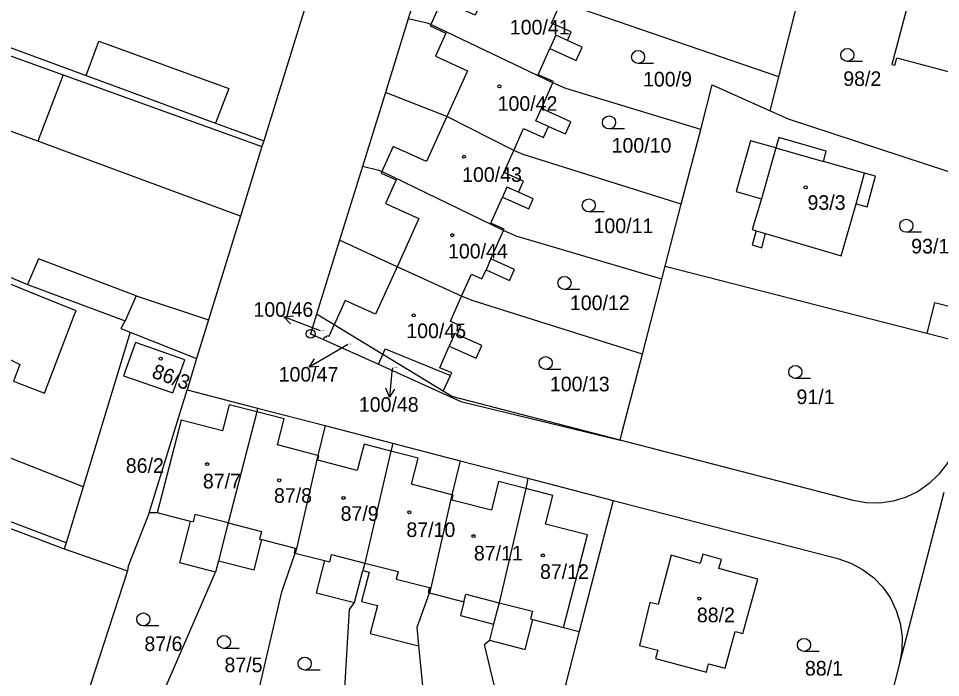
# Model space of a CAD drawing. Extents: x -737240 to -735272, y -1119606 to -1117878.
# Drawn here: x -736926.2 to -736818.9, y -1119062 to -1118985.3 of the extents above; entities that cross this region are included whole.
import ezdxf

# ---------------------------------------------------------------- set-up
doc = ezdxf.new("R2010")
doc.units = 0
for name, color, linetype in [('Level 1', 7, 'Continuous'), ('Level 16', 7, 'Continuous'), ('Level 18', 7, 'Continuous'), ('Level 19', 7, 'Continuous'), ('Level 25', 7, 'Continuous'), ('Level 4', 7, 'Continuous')]:
    doc.layers.add(name, color=color, linetype=linetype)

msp = doc.modelspace()

# ---------------------------------------------------------------- linework, layer by layer
at = {"layer": 'Level 1'}
for p, q in [((-736878.14, -1118976.74), (-736880.81, -1118985.33)), ((-736892.24, -1118982.09), (-736897.62, -1118999.53)), ((-736837.7, -1118992.11), (-736835.45, -1118983.19)), ((-736933.67, -1118986.3), (-736918.3, -1118991.95)), ((-736880.81, -1118985.33), (-736883.48, -1118993.93)), ((-736863.99, -1118992.81), (-736878.2, -1118986.01)), ((-736918.3, -1118991.95), (-736903.24, -1118997.48)), ((-736838.7, -1118996.06), (-736837.7, -1118992.11)), ((-736865.32, -1118995.8), (-736863.99, -1118992.81)), ((-736883.48, -1118993.93), (-736886.14, -1119002.53)), ((-736876.32, -1118996.72), (-736883.48, -1118993.93)), ((-736868.55, -1119000.66), (-736876.32, -1118996.72)), ((-736903.24, -1118997.48), (-736897.62, -1118999.53)), ((-736849.06, -1119006.93), (-736846.8, -1118998.22)), ((-736897.83, -1119000.21), (-736900.33, -1119008.32)), ((-736897.62, -1118999.53), (-736897.83, -1119000.21)), ((-736827.74, -1119003.29), (-736832.52, -1119001.94)), ((-736886.14, -1119002.53), (-736888.81, -1119011.12)), ((-736869.73, -1119009.98), (-736883.9, -1119003.13)), ((-736850.93, -1119014.13), (-736849.06, -1119006.93)), ((-736900.33, -1119008.32), (-736904.04, -1119020.37)), ((-736871.2, -1119013.28), (-736869.73, -1119009.98)), ((-736888.81, -1119011.12), (-736891.47, -1119019.72)), ((-736882.11, -1119014.19), (-736888.81, -1119011.12)), ((-736874.61, -1119017.6), (-736882.11, -1119014.19)), ((-736851.32, -1119015.64), (-736850.93, -1119014.13)), ((-736850.93, -1119014.13), (-736820.49, -1119021.94)), ((-736929.4, -1119014.47), (-736925.09, -1119016.25)), ((-736925.09, -1119016.25), (-736913.76, -1119020.48)), ((-736853.58, -1119024.35), (-736851.32, -1119015.64)), ((-736904.04, -1119020.37), (-736905.43, -1119024.86)), ((-736889.43, -1119020.96), (-736891.47, -1119019.72)), ((-736913.18, -1119021.79), (-736918.65, -1119039.81)), ((-736913.18, -1119021.79), (-736905.43, -1119024.86)), ((-736890.68, -1119022.66), (-736884.26, -1119025.52)), ((-736820.49, -1119021.94), (-736814.13, -1119023.57)), ((-736905.43, -1119024.86), (-736906.55, -1119028.52)), ((-736884.26, -1119025.52), (-736883.78, -1119024.4)), ((-736876.76, -1119028.66), (-736883.78, -1119024.4)), ((-736876.76, -1119028.66), (-736875.89, -1119026.85)), ((-736910.97, -1119042.84), (-736906.55, -1119028.52)), ((-736906.55, -1119028.52), (-736898.35, -1119030.64)), ((-736898.44, -1119031.07), (-736901.77, -1119044)), ((-736898.35, -1119030.64), (-736898.44, -1119031.07)), ((-736898.35, -1119030.64), (-736890.49, -1119032.68)), ((-736890.49, -1119032.68), (-736891.34, -1119036.14)), ((-736890.49, -1119032.68), (-736882.63, -1119034.72)), ((-736882.83, -1119035.65), (-736885.87, -1119048.67)), ((-736882.63, -1119034.72), (-736874.77, -1119036.76)), ((-736874.77, -1119036.76), (-736875.73, -1119040.72)), ((-736874.77, -1119036.76), (-736866.91, -1119038.8)), ((-736866.91, -1119038.8), (-736856.97, -1119041.39)), ((-736918.65, -1119039.81), (-736920.62, -1119046.31)), ((-736867.15, -1119040), (-736870.25, -1119053.3)), ((-736818.5, -1119040.45), (-736823.66, -1119060.36)), ((-736856.97, -1119041.39), (-736860.93, -1119056.62)), ((-736910.01, -1119042.82), (-736910.97, -1119042.84)), ((-736906.14, -1119043.82), (-736910.01, -1119042.82)), ((-736920.62, -1119046.31), (-736920.83, -1119047.01)), ((-736920.83, -1119047.01), (-736913.48, -1119049.57)), ((-736902.9, -1119048.41), (-736903.23, -1119049.72)), ((-736893.96, -1119047.52), (-736890.57, -1119048.39)), ((-736913.48, -1119049.57), (-736918.62, -1119065.38)), ((-736887.05, -1119053.28), (-736886.09, -1119049.54)), ((-736885.87, -1119048.67), (-736886.09, -1119049.54)), ((-736878.35, -1119052.15), (-736874.34, -1119053.18)), ((-736870.88, -1119055.77), (-736871.37, -1119057.65)), ((-736866.31, -1119055.24), (-736862.75, -1119056.16)), ((-736862.75, -1119056.16), (-736860.93, -1119056.62)), ((-736877.77, -1119076.84), (-736879.58, -1119058.32)), ((-736823.66, -1119060.36), (-736826.81, -1119072.48))]:
    msp.add_line(p, q, dxfattribs=at)
for points in [[(-736810.45, -1118986.08), (-736809.48, -1118982.42), (-736821.54, -1118979.23), (-736824.56, -1118990.65), (-736824.23, -1118990.74), (-736824, -1118989.88), (-736817.58, -1118991.58), (-736817.81, -1118992.44), (-736812.5, -1118993.84), (-736812.17, -1118992.58)], [(-736862.31, -1118987.86), (-736861.86, -1118986.86), (-736864.14, -1118985.84), (-736863, -1118983.29)], [(-736837.7, -1118992.11), (-736861.79, -1118983.82), (-736863, -1118983.29)], [(-736878.2, -1118986.01), (-736878.61, -1118985.84), (-736880.81, -1118985.33)], [(-736864.34, -1118988.81), (-736861.28, -1118990.18), (-736860.59, -1118988.63), (-736862.31, -1118987.86)], [(-736863.99, -1118992.81), (-736863.91, -1118992.64), (-736865.69, -1118991.85), (-736864.34, -1118988.81)], [(-736846.8, -1118998.22), (-736862.48, -1118993.46), (-736863.99, -1118992.81)], [(-736846.8, -1118998.22), (-736845.46, -1118993.03), (-736838.7, -1118996.06)], [(-736864.5, -1118997.86), (-736862.53, -1118998.74), (-736861.91, -1118997.33), (-736865.32, -1118995.8)], [(-736838.7, -1118996.06), (-736836.62, -1118996.99), (-736818.08, -1119003.09), (-736809.44, -1119005.5)], [(-736868.55, -1119000.66), (-736867.42, -1118998.12), (-736865.08, -1118999.17), (-736864.5, -1118997.86)], [(-736832.52, -1119001.94), (-736832.19, -1119000.75), (-736837.7, -1118999.15), (-736838.05, -1119000.37)], [(-736838.05, -1119000.37), (-736841.01, -1118999.53), (-736842.68, -1119005.42), (-736839.74, -1119006.3)], [(-736867.99, -1119005.52), (-736867.41, -1119004.23), (-736869.69, -1119003.21), (-736868.55, -1119000.66)], [(-736849.06, -1119006.93), (-736867.43, -1119001.15), (-736868.55, -1119000.66)], [(-736883.9, -1119003.13), (-736884.23, -1119002.98), (-736886.14, -1119002.53)], [(-736828.72, -1119006.87), (-736827.42, -1119007.24), (-736826.45, -1119003.66), (-736827.74, -1119003.29)], [(-736869.86, -1119006.11), (-736866.8, -1119007.47), (-736866.28, -1119006.29), (-736867.99, -1119005.52)], [(-736869.73, -1119009.98), (-736869.65, -1119009.81), (-736871.2, -1119009.12), (-736869.86, -1119006.11)], [(-736839.74, -1119006.3), (-736840.8, -1119009.85), (-736840.34, -1119010.02)], [(-736839.24, -1119010.32), (-736830.47, -1119012.92), (-736828.72, -1119006.87)], [(-736851.32, -1119015.64), (-736868.26, -1119010.62), (-736869.73, -1119009.98)], [(-736840.34, -1119010.02), (-736840.8, -1119011.65), (-736839.69, -1119011.98), (-736839.24, -1119010.32)], [(-736871.77, -1119014.56), (-736869.04, -1119015.78), (-736868.47, -1119014.51), (-736871.2, -1119013.28)], [(-736874.61, -1119017.6), (-736873.47, -1119015.06), (-736872.24, -1119015.61), (-736871.77, -1119014.56)], [(-736875.14, -1119022.09), (-736874.69, -1119021.09), (-736875.92, -1119020.54), (-736874.61, -1119017.6)], [(-736853.58, -1119024.35), (-736873.37, -1119018.14), (-736874.61, -1119017.6)], [(-736813.2, -1119020.01), (-736819.61, -1119018.4), (-736820.49, -1119021.94)], [(-736913.76, -1119020.48), (-736914.25, -1119021.37), (-736913.18, -1119021.79)], [(-736891.47, -1119019.72), (-736892.17, -1119021.99), (-736890.68, -1119022.66)], [(-736890.68, -1119022.66), (-736890.52, -1119022.31), (-736890.34, -1119022.4), (-736890.24, -1119022.18), (-736890.02, -1119022.28), (-736889.43, -1119020.96)], [(-736883.78, -1119024.4), (-736887.71, -1119022.01), (-736889.43, -1119020.96)], [(-736876.06, -1119023.43), (-736872.91, -1119024.83), (-736872.26, -1119023.37), (-736875.14, -1119022.09)], [(-736912.56, -1119023.01), (-736913.92, -1119026.87), (-736908.19, -1119028.88), (-736906.81, -1119025.03), (-736912.56, -1119023.01)], [(-736875.89, -1119026.85), (-736875.75, -1119026.52), (-736877.14, -1119025.95), (-736876.06, -1119023.43)], [(-736856.18, -1119034.36), (-736855.97, -1119033.55), (-736853.58, -1119024.35)], [(-736884.26, -1119025.52), (-736874.68, -1119029.86), (-736856.18, -1119034.36)], [(-736856.18, -1119034.36), (-736875.75, -1119029.28), (-736876.76, -1119028.66)], [(-736816.89, -1119034.22), (-736817.4, -1119035.7), (-736818.14, -1119037.09), (-736819.08, -1119038.34), (-736820.21, -1119039.43), (-736821.5, -1119040.33), (-736822.91, -1119041.02), (-736824.41, -1119041.47), (-736825.96, -1119041.69), (-736827.53, -1119041.66), (-736829.08, -1119041.39), (-736856.18, -1119034.36)], [(-736882.63, -1119034.72), (-736882.69, -1119035.12), (-736882.83, -1119035.65)], [(-736891.34, -1119036.14), (-736893.83, -1119046.99), (-736893.96, -1119047.52)], [(-736866.91, -1119038.8), (-736867.01, -1119039.46), (-736867.15, -1119040)], [(-736875.73, -1119040.72), (-736878.19, -1119051.57), (-736878.35, -1119052.15)], [(-736856.97, -1119041.39), (-736830.84, -1119048.16), (-736829.35, -1119048.68), (-736827.98, -1119049.41), (-736826.71, -1119050.36), (-736825.62, -1119051.49), (-736824.73, -1119052.77), (-736824.04, -1119054.18), (-736823.59, -1119055.68), (-736823.37, -1119057.24), (-736823.4, -1119058.81), (-736823.66, -1119060.36)], [(-736933.12, -1119042.32), (-736930.19, -1119043.48), (-736920.83, -1119047.01)], [(-736910.97, -1119042.84), (-736913.41, -1119049.05), (-736913.48, -1119049.57)], [(-736903.23, -1119049.72), (-736907.39, -1119048.65), (-736906.14, -1119043.82)], [(-736901.77, -1119044), (-736902, -1119044.89), (-736902.9, -1119048.41)], [(-736902.9, -1119048.41), (-736898.74, -1119049.48), (-736897.83, -1119045.95)], [(-736897.83, -1119045.95), (-736893.97, -1119046.95), (-736894.1, -1119047.48), (-736893.96, -1119047.52)], [(-736899.88, -1119070.63), (-736895.51, -1119052.04), (-736893.96, -1119047.52)], [(-736890.57, -1119048.39), (-736891.53, -1119052.13), (-736887.05, -1119053.28)], [(-736853.92, -1119058.26), (-736851.79, -1119058.82), (-736852.05, -1119059.79), (-736846.13, -1119061.36), (-736845.87, -1119060.39), (-736843.94, -1119060.9), (-736842.79, -1119056.63), (-736841.88, -1119056.88), (-736840.16, -1119050.56), (-736844.68, -1119049.31), (-736844.39, -1119048.25), (-736846.55, -1119047.65), (-736846.85, -1119048.71), (-736850.25, -1119047.77), (-736851.76, -1119053.48), (-736852.71, -1119053.26), (-736853.92, -1119058.26)], [(-736886.09, -1119049.54), (-736885.36, -1119049.73), (-736886.24, -1119053.16), (-736884.4, -1119053.63), (-736885.24, -1119056.87), (-736880.4, -1119058.11), (-736879.58, -1119058.32)], [(-736910.94, -1119067.53), (-736903.37, -1119050), (-736903.23, -1119049.72)], [(-736879.58, -1119058.32), (-736879.79, -1119056.12), (-736878.35, -1119052.15)], [(-736888.83, -1119073.74), (-736887.65, -1119054.08), (-736887.05, -1119053.28)], [(-736874.34, -1119053.18), (-736874.75, -1119054.77), (-736870.88, -1119055.77)], [(-736870.25, -1119053.3), (-736870.48, -1119054.17), (-736870.88, -1119055.77)], [(-736871.37, -1119057.65), (-736867.21, -1119058.72), (-736866.31, -1119055.24)], [(-736860.93, -1119056.62), (-736862.54, -1119062.84), (-736857.14, -1119064.31)], [(-736866.72, -1119079.94), (-736871.93, -1119058.16), (-736871.37, -1119057.65)]]:
    msp.add_lwpolyline(points, dxfattribs=at)
at = {"layer": 'Level 16'}
for points in [[(-736894.516, -1119020.848), (-736895.27, -1119020.022), (-736894.157, -1119019.915)], [(-736891.01, -1119021.66), (-736892.47, -1119021.1), (-736895.27, -1119020.022)], [(-736887.83, -1119023.23), (-736889.75, -1119024.35), (-736892.342, -1119025.861)], [(-736891.226, -1119025.789), (-736892.342, -1119025.861), (-736891.73, -1119024.926)], [(-736882.66, -1119025.94), (-736882.71, -1119026.39), (-736883.015, -1119029.375)], [(-736882.416, -1119028.43), (-736883.015, -1119029.375), (-736883.41, -1119028.329)]]:
    msp.add_lwpolyline(points, dxfattribs=at)
at = {"layer": 'Level 25'}
for p, q in [((-736852.298, -1118990.54), (-736854.08, -1118990.54)), ((-736827.958, -1118990.31), (-736829.74, -1118990.31)), ((-736855.678, -1118998.16), (-736857.46, -1118998.16)), ((-736858.038, -1119007.81), (-736859.82, -1119007.81)), ((-736821.098, -1119010.18), (-736822.88, -1119010.18)), ((-736860.858, -1119016.84), (-736862.64, -1119016.84)), ((-736863.048, -1119026.15), (-736864.83, -1119026.15)), ((-736834.008, -1119027.19), (-736835.79, -1119027.19)), ((-736909.848, -1119055.98), (-736911.63, -1119055.98)), ((-736900.468, -1119058.61), (-736902.25, -1119058.61)), ((-736832.998, -1119058.95), (-736834.78, -1119058.95)), ((-736891.078, -1119061.13), (-736892.86, -1119061.13))]:
    msp.add_line(p, q, dxfattribs=at)
for centre, major_axis, ratio in [((-736854.08, -1118989.784), (0.764, 0), 0.9894236), ((-736829.74, -1118989.554), (0.764, 0), 0.9894236), ((-736870.21, -1118993.2), (0.18, 0), 0.9848078), ((-736857.46, -1118997.404), (0.764, 0), 0.9894236), ((-736874.34, -1119001.4), (0.18, 0), 0.9848078), ((-736834.58, -1119004.96), (0.18, 0), 0.9848078), ((-736859.82, -1119007.054), (0.764, 0), 0.9894236), ((-736822.88, -1119009.424), (0.764, 0), 0.9894236), ((-736875.7, -1119010.52), (0.18, 0), 0.9848078), ((-736862.64, -1119016.084), (0.764, 0), 0.9894236), ((-736880.18, -1119019.86), (0.18, 0), 0.9848078), ((-736892.17, -1119021.99), (0.516, 0), 0.9848078), ((-736892.17, -1119021.99), (0.0375, 0), 0.9848078), ((-736909.61, -1119024.89), (0.18, 0), 0.9848078), ((-736864.83, -1119025.394), (0.764, 0), 0.9894236), ((-736835.79, -1119026.434), (0.764, 0), 0.9894236), ((-736904.21, -1119037.16), (0.18, 0), 0.9848078), ((-736895.83, -1119039.04), (0.18, 0), 0.9848078), ((-736888.35, -1119041.09), (0.18, 0), 0.9848078), ((-736880.7, -1119042.76), (0.18, 0), 0.9848078), ((-736873.22, -1119045.54), (0.18, 0), 0.9848078), ((-736865.16, -1119047.79), (0.18, 0), 0.9848078), ((-736846.96, -1119052.8), (0.18, 0), 0.9848078), ((-736911.63, -1119055.224), (0.764, 0), 0.9894236), ((-736902.25, -1119057.854), (0.764, 0), 0.9894236), ((-736834.78, -1119058.194), (0.764, 0), 0.9894236), ((-736892.86, -1119060.374), (0.764, 0), 0.9894236)]:
    msp.add_ellipse(centre, major_axis=major_axis, ratio=ratio, dxfattribs=at)
at = {"layer": 'Level 4'}
for p, q in [((-736920.96, -1118991.88), (-736923.91, -1118999.59)), ((-736920.96, -1118991.88), (-736897.83, -1119000.21)), ((-736900.33, -1119008.32), (-736923.91, -1118999.59)), ((-736838.05, -1119000.37), (-736839.74, -1119006.3)), ((-736838.05, -1119000.37), (-736832.52, -1119001.94)), ((-736828.72, -1119006.87), (-736827.74, -1119003.29)), ((-736840.34, -1119010.02), (-736839.24, -1119010.32)), ((-736871.2, -1119013.28), (-736871.77, -1119014.56)), ((-736912.45, -1119017.58), (-736913.76, -1119020.48)), ((-736912.45, -1119017.58), (-736904.04, -1119020.37)), ((-736918.65, -1119039.81), (-736931.71, -1119034.68)), ((-736920.62, -1119046.31), (-736934.25, -1119041.14))]:
    msp.add_line(p, q, dxfattribs=at)
for points in [[(-736870.57, -1118979.49), (-736873.03, -1118984.91), (-736876.89, -1118983.16), (-736878.2, -1118986.01)], [(-736878.2, -1118986.01), (-736878.27, -1118986.17), (-736876.44, -1118987.01), (-736877.66, -1118989.7), (-736873.91, -1118991.4), (-736876.32, -1118996.72)], [(-736923.91, -1118999.59), (-736936.96, -1118994.81), (-736934.01, -1118987.18), (-736920.96, -1118991.88)], [(-736862.31, -1118987.86), (-736863.65, -1118987.26), (-736864.34, -1118988.81)], [(-736918.3, -1118991.95), (-736916.79, -1118987.95), (-736901.67, -1118993.46), (-736903.24, -1118997.48)], [(-736864.5, -1118997.86), (-736865.96, -1118997.21), (-736865.32, -1118995.8)], [(-736876.32, -1118996.72), (-736878.7, -1119001.95), (-736882.56, -1119000.19), (-736883.9, -1119003.13)], [(-736883.9, -1119003.13), (-736883.97, -1119003.29), (-736882.21, -1119004.09), (-736883.45, -1119006.82), (-736879.57, -1119008.59), (-736882.11, -1119014.19)], [(-736867.99, -1119005.52), (-736869.33, -1119004.92), (-736869.86, -1119006.11)], [(-736946.1, -1119016.84), (-736927.18, -1119024.98), (-736925.98, -1119025.58), (-736926.73, -1119027.52), (-736923.13, -1119028.92), (-736919.62, -1119019.75), (-736919.44, -1119019.31), (-736923.87, -1119017.55), (-736943.03, -1119009.73), (-736946.1, -1119016.84)], [(-736912.45, -1119017.58), (-736923.82, -1119013.28), (-736925.09, -1119016.25)], [(-736882.11, -1119014.19), (-736884.62, -1119019.73), (-736888.15, -1119018.12), (-736889.43, -1119020.96)], [(-736875.14, -1119022.09), (-736875.41, -1119021.97), (-736876.06, -1119023.43)], [(-736883.78, -1119024.4), (-736883.5, -1119023.73), (-736875.89, -1119026.85)], [(-736898.44, -1119031.07), (-736901.63, -1119030.25), (-736902.41, -1119033.29), (-736907.24, -1119032.05), (-736910.01, -1119042.82)], [(-736891.34, -1119036.14), (-736896.04, -1119034.93), (-736895.26, -1119031.88), (-736898.44, -1119031.07)], [(-736882.83, -1119035.65), (-736885.96, -1119034.85), (-736886.74, -1119037.89), (-736891.33, -1119036.71), (-736891.2, -1119036.18), (-736891.34, -1119036.14)], [(-736875.73, -1119040.72), (-736880.45, -1119039.51), (-736879.67, -1119036.47), (-736882.83, -1119035.65)], [(-736867.15, -1119040), (-736870.3, -1119039.18), (-736871.15, -1119042.52), (-736875.73, -1119041.34), (-736875.58, -1119040.76), (-736875.73, -1119040.72)], [(-736862.75, -1119056.16), (-736859.98, -1119045.39), (-736864.84, -1119044.14), (-736863.99, -1119040.8), (-736867.15, -1119040)], [(-736901.77, -1119044), (-736905.63, -1119043.02), (-736905.85, -1119043.89), (-736906.14, -1119043.82)], [(-736901.77, -1119044), (-736897.9, -1119044.99), (-736898.12, -1119045.88), (-736897.83, -1119045.95)], [(-736890.57, -1119048.39), (-736889.95, -1119048.55), (-736889.73, -1119047.68), (-736885.87, -1119048.67)], [(-736885.87, -1119048.67), (-736881.99, -1119049.66), (-736882.22, -1119050.53), (-736878.34, -1119051.53), (-736878.49, -1119052.11), (-736878.35, -1119052.15)], [(-736874.34, -1119053.18), (-736874.11, -1119052.31), (-736870.25, -1119053.3)], [(-736870.25, -1119053.3), (-736866.38, -1119054.29), (-736866.6, -1119055.16), (-736866.31, -1119055.24)]]:
    msp.add_lwpolyline(points, dxfattribs=at)

# ---------------------------------------------------------------- texts
at = {"layer": 'Level 16'}
for s, p in [('100/46', (-736898.82, -1119020.02)), ('100/47', (-736895.89, -1119027.56)), ('100/48', (-736886.56, -1119031.07))]:
    msp.add_text(s, height=1.7, dxfattribs=at).set_placement(p)
at = {"layer": 'Level 18'}
for s, height, p in [('100/9', 1.7, (-736853.51, -1118993.22)), ('98/2', 1.7, (-736830.21, -1118993.16)), ('100/10', 1.7, (-736857.16, -1119000.92)), ('100/11', 1.7, (-736859.26, -1119010.28)), ('93/1', 1.7, (-736822.31, -1119012.65)), ('100/12', 1.7, (-736862.01, -1119019.24)), ('100/46', 0.1, (-736890.86, -1119021.66)), ('100/47', 0.1, (-736887.83, -1119023.23)), ('100/48', 0.1, (-736882.51, -1119025.94)), ('100/13', 1.7, (-736864.34, -1119028.69)), ('91/1', 1.7, (-736835.65, -1119030.18)), ('87/6', 1.7, (-736911.51, -1119058.91)), ('87/5', 1.7, (-736902.19, -1119061.37)), ('88/1', 1.7, (-736834.67, -1119061.76))]:
    msp.add_text(s, height=height, dxfattribs=at).set_placement(p)
at = {"layer": 'Level 19'}
for s, p in [('100/41', (-736869, -1118987.17)), ('100/42', (-736870.42, -1118996.05)), ('100/43', (-736874.55, -1119004.32)), ('93/3', (-736834.37, -1119007.57)), ('100/44', (-736876.19, -1119013.23)), ('100/45', (-736881.04, -1119022.5)), ('86/2', (-736913.67, -1119038.18)), ('87/7', (-736904.705, -1119039.99)), ('87/8', (-736896.435, -1119041.66)), ('87/9', (-736888.685, -1119043.76)), ('87/10', (-736881.03, -1119045.64)), ('87/11', (-736873.18, -1119048.37)), ('87/12', (-736865.49, -1119050.51)), ('88/2', (-736847.24, -1119055.56))]:
    msp.add_text(s, height=1.7, dxfattribs=at).set_placement(p)
msp.add_text('86/3', height=1.7, rotation=340.08732, dxfattribs=at).set_placement((-736910.76, -1119027.05))

doc.saveas('drawing.dxf')
